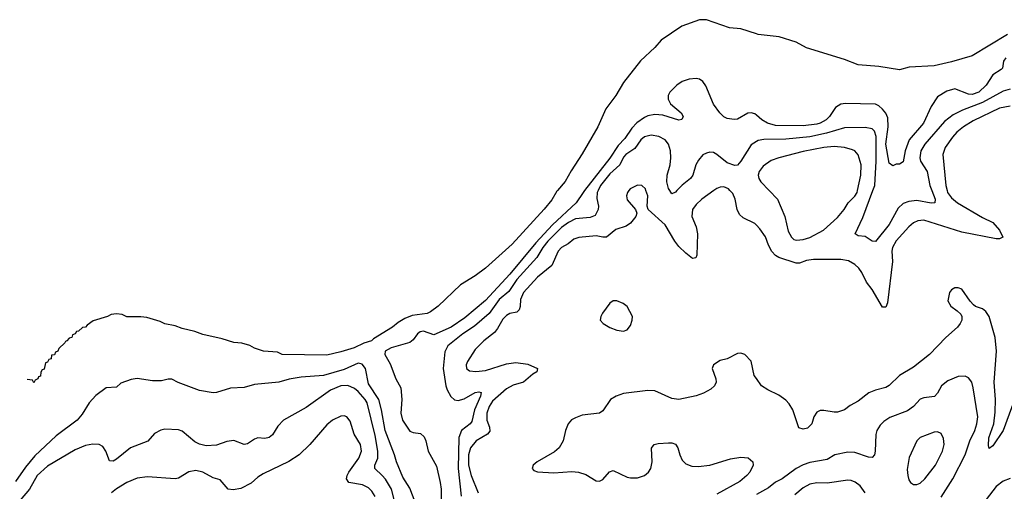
# Model space of a CAD drawing. Header units: inches. Extents: x 1449094 to 1618372, y 389908 to 534307.
# Tile 481 of 494: x 1595728 to 1601437, y 518258 to 520990. Entities that reach past the tile are written whole.
import ezdxf

# ---------------------------------------------------------------- set-up
doc = ezdxf.new("R2010")
doc.units = ezdxf.units.IN
doc.header["$MEASUREMENT"] = 0
for name, color, linetype in [('B5591', 7, 'Continuous'), ('B5592', 7, 'Continuous'), ('B6501', 7, 'Continuous'), ('B6502', 7, 'Continuous')]:
    doc.layers.add(name, color=color, linetype=linetype)

msp = doc.modelspace()

# ---------------------------------------------------------------- linework, layer by layer
at = {"layer": 'B5591', "color": 5}
for points, elevation in [([(1598846.5, 520000), (1598843.6, 519996.5), (1598814, 519946), (1598770, 519891.6), (1598582.8, 519690), (1598428.2, 519550), (1598370, 519507.3), (1598285, 519455), (1598154.9, 519330), (1598110, 519297.1), (1598090, 519287.8), (1598004.1, 519275.9), (1597961.5, 519258.5), (1597923.3, 519236.7), (1597890, 519208.5), (1597778.9, 519141.1), (1597767.7, 519130), (1597722.9, 519117.1), (1597667.7, 519090), (1597590, 519065.3), (1597510, 519046.6), (1597250, 519049.9), (1597223.6, 519063.6), (1597142, 519070), (1597090, 519087.6), (1597062.9, 519102.9), (1597016.1, 519116.1), (1596970, 519119.6), (1596902, 519142), (1596790, 519166.6), (1596744.4, 519184.4), (1596670, 519201.6), (1596630, 519217), (1596570, 519227.8), (1596542.7, 519242.7), (1596465.3, 519265.3), (1596430, 519269.7), (1596350.4, 519269.6), (1596322.4, 519282.4), (1596290, 519286.3), (1596258.5, 519281.5), (1596238, 519270), (1596154.4, 519245.6), (1596118.8, 519221.2), (1596110.8, 519210), (1596093, 519207), (1596070, 519186), (1596056.9, 519183.1), (1596050.8, 519170), (1596034.8, 519165.2), (1596030.6, 519150), (1596014.4, 519145.6), (1596002, 519130), (1595993.4, 519126.6), (1595990, 519118), (1595954.4, 519085.6), (1595950, 519069.2), (1595936, 519064), (1595930, 519048.7), (1595912.7, 519047.3), (1595910, 519026), (1595898, 519022), (1595890, 519006), (1595878, 519002), (1595870, 518966), (1595858, 518962), (1595851.6, 518948.4), (1595850, 518926), (1595838, 518922), (1595834, 518910), (1595818, 518902), (1595810, 518886), (1595802, 518902), (1595771.3, 518905.7)], 320), ([(1599002.4, 520000), (1598994.5, 519990), (1598954, 519930), (1598818, 519802), (1598721.6, 519698.4), (1598570, 519516), (1598430, 519362.6), (1598310, 519262.9), (1598230, 519209.5), (1598130, 519164.4), (1598070, 519186.4), (1598050, 519181.4), (1598034.6, 519170), (1598010, 519135.6), (1597990, 519119.9), (1597881.7, 519090), (1597847.1, 519070), (1597845.3, 519050), (1597876.3, 518996.3), (1597908.8, 518910), (1597937.8, 518857.8), (1597944.2, 518790), (1597938.3, 518710), (1597948.6, 518670), (1597990, 518605.9), (1598010, 518598.2), (1598052.4, 518592.4), (1598073, 518573), (1598083.1, 518550), (1598097.5, 518490), (1598144.4, 518404.4), (1598167.1, 518310), (1598171.5, 518270), (1598172.1, 518152.1)], 340), ([(1599081.6, 520000), (1599076.6, 519990), (1599074.1, 519954), (1599083.9, 519910), (1599083.2, 519890), (1599064.8, 519855.2), (1599036.2, 519843.8), (1598950, 519835.7), (1598910, 519816.2), (1598870, 519785.6), (1598790, 519707.2), (1598760.6, 519670), (1598726.9, 519613.1), (1598610, 519485), (1598563.4, 519416.6), (1598508.2, 519370), (1598450, 519287.8), (1598364.4, 519215.6), (1598297.2, 519170), (1598210, 519100.2), (1598193.5, 519066.5), (1598184.1, 518970), (1598199.5, 518870), (1598206.6, 518846.6), (1598227.6, 518807.6), (1598250, 518788.9), (1598270, 518784.4), (1598305.1, 518794.9), (1598370, 518831.4), (1598390, 518835.2), (1598403.8, 518830), (1598400.9, 518810), (1598364.4, 518730), (1598350, 518663.5), (1598340.6, 518650), (1598290, 518610.5), (1598273.5, 518570), (1598270.5, 518390), (1598287.7, 518230)], 360), ([(1599260.5, 520000), (1599252.4, 519990), (1599245.7, 519970), (1599250, 519947.3), (1599299.1, 519890), (1599306.4, 519870), (1599300.3, 519850), (1599270, 519811.2), (1599245.1, 519794.9), (1599184.3, 519775.7), (1599130, 519731.2), (1599110, 519730.5), (1599070, 519738.9), (1598970, 519728.5), (1598941.9, 519718.1), (1598909.1, 519690.9), (1598870, 519669.8), (1598850.8, 519649.2), (1598812.9, 519567.1), (1598730, 519499.3), (1598649.5, 519410.5), (1598632.7, 519370), (1598630.5, 519329.4), (1598625, 519310), (1598610, 519296.5), (1598570, 519287.6), (1598550, 519276.1), (1598530, 519254.7), (1598499.4, 519200.6), (1598481.2, 519178.8), (1598419.1, 519130), (1598370, 519078.9), (1598324.6, 519010), (1598317.6, 518990), (1598318, 518970), (1598335.8, 518955.8), (1598372.6, 518952.6), (1598430, 518958.9), (1598550, 518995.9), (1598605, 519005), (1598675, 518995), (1598730.3, 518970), (1598727.6, 518950), (1598703.3, 518936.7), (1598650, 518890.6), (1598590, 518872.8), (1598550, 518851.8), (1598470, 518779.6), (1598449.7, 518750), (1598436.7, 518710), (1598437.3, 518670), (1598451.5, 518630), (1598453.4, 518606.6), (1598439.7, 518590), (1598375.8, 518550), (1598342.6, 518510), (1598330.6, 518470), (1598330.1, 518410), (1598345.2, 518350), (1598385.7, 518250)], 380), ([(1599753.5, 520000), (1599684, 519950), (1599650, 519920.4), (1599628.4, 519890), (1599626, 519850), (1599651.1, 519790), (1599657.8, 519750), (1599654.5, 519625.5), (1599648.6, 519611.4), (1599630, 519606.3), (1599590, 519636.8), (1599550, 519676.8), (1599527, 519707), (1599470, 519801.6), (1599371.5, 519890), (1599367.3, 519910), (1599369.7, 519970), (1599359.3, 520000)], 380), ([(1599538.5, 520000), (1599530, 519991), (1599510, 519981.1), (1599498.2, 520000)], 360), ([(1600000, 519799.3), (1599989.9, 519809.9), (1599923.3, 519843.3), (1599902.3, 519862.3), (1599887.4, 519890), (1599875.9, 519950), (1599862.5, 519982.5), (1599846.6, 520000)], 380), ([(1600000, 518912), (1599987.3, 518930), (1599970, 519012.7), (1599933.2, 519050), (1599910, 519059.3), (1599890, 519056), (1599830, 519026.6), (1599790, 519016), (1599751.3, 518990), (1599744, 518970), (1599764.4, 518910), (1599766.7, 518890), (1599757.6, 518870), (1599736.4, 518850), (1599693.2, 518826.8), (1599650, 518810.9), (1599550, 518790.9), (1599510, 518796), (1599410, 518840.4), (1599370, 518841.5), (1599230, 518823.9), (1599186.4, 518810), (1599153.1, 518790), (1599110, 518725.1), (1599090, 518711.5), (1598990, 518698.8), (1598950, 518684.7), (1598928.6, 518671.4), (1598907.9, 518650), (1598892.6, 518610), (1598879.1, 518550), (1598856.1, 518510), (1598830, 518487), (1598728.2, 518430), (1598705.5, 518410), (1598699.1, 518390), (1598710, 518379.1), (1598730, 518370.4), (1598824.5, 518364.4), (1598930, 518372.2), (1598968.3, 518368.3), (1599010, 518356.3), (1599070, 518318.6), (1599090, 518317.2), (1599110, 518327.1), (1599148.2, 518371.8), (1599170, 518379.1), (1599250, 518341), (1599270, 518336.5), (1599310, 518336.9), (1599350, 518350.3), (1599374, 518370), (1599387.1, 518390), (1599395, 518430), (1599392.3, 518507.7), (1599407.3, 518530), (1599430, 518536.1), (1599490, 518539.1), (1599510, 518538.5), (1599531, 518531), (1599544.4, 518510), (1599555, 518470), (1599570, 518438.7), (1599590, 518418.3), (1599624.9, 518404.9), (1599662.9, 518402.9), (1599730, 518410.1), (1599850, 518446), (1599910, 518456.3), (1599951.6, 518451.6), (1599978.9, 518430), (1599980.9, 518410), (1599960.8, 518370), (1599944.9, 518350), (1599903.9, 518316.1), (1599770, 518241.5)], 420), ([(1598045.5, 518130), (1597990, 518275.8), (1597950, 518341.1), (1597913.3, 518430), (1597902.4, 518470), (1597846.7, 518610), (1597826.7, 518730), (1597810.4, 518790.4), (1597750, 518880.9), (1597733.1, 518970), (1597714.8, 518994.8), (1597690, 518999.7), (1597610, 518964.6), (1597490, 518929.6), (1597359.8, 518920.2), (1597290, 518907.2), (1597230, 518889.9), (1597090, 518876.3), (1597030, 518859.7), (1596950, 518856), (1596870, 518831.5), (1596850, 518829.6), (1596770, 518842.7), (1596647.8, 518887.8), (1596610, 518907.1), (1596590, 518907.6), (1596550, 518899), (1596497.7, 518897.7), (1596409, 518911), (1596374.5, 518905.5), (1596315.6, 518884.4), (1596290, 518862), (1596230, 518858.4), (1596170, 518813.6), (1596130.4, 518770), (1596090, 518704.5), (1596062.4, 518670), (1595940, 518580), (1595816.5, 518463.5), (1595762, 518398), (1595704, 518316)], 340), ([(1597900.2, 518210), (1597883.9, 518270), (1597848.4, 518328.4), (1597830.7, 518350.7), (1597787, 518390), (1597787.5, 518410), (1597805.3, 518450), (1597805.1, 518490), (1597790, 518582), (1597742.5, 518770), (1597731.2, 518790), (1597690, 518835.9), (1597670, 518852.9), (1597630, 518870.8), (1597590, 518869.8), (1597530, 518844.1), (1597390, 518743.5), (1597257.6, 518670), (1597224.7, 518635.3), (1597194.4, 518585.6), (1597174, 518570), (1597150, 518565.1), (1597110, 518568), (1597090, 518561.3), (1597050, 518533), (1597030, 518529.7), (1596970, 518552.6), (1596930, 518546), (1596870, 518526.3), (1596810, 518521), (1596771, 518531), (1596744.1, 518544.1), (1596670, 518606.3), (1596650, 518613.6), (1596570, 518617.6), (1596547.1, 518612.9), (1596510, 518592.3), (1596471.2, 518548.8), (1596370, 518509.8), (1596290, 518444.5), (1596270, 518433.7), (1596250, 518434), (1596227.6, 518490), (1596210, 518517.4), (1596189.8, 518529.8), (1596152.1, 518532.1), (1596110, 518523.5), (1596050, 518498.6), (1595890, 518404.3), (1595830, 518349.8), (1595785.8, 518270), (1595732.1, 518207.9)], 360), ([(1597789, 518229), (1597770, 518259.3), (1597750, 518278.3), (1597716.6, 518296.6), (1597637.6, 518310), (1597623.1, 518330), (1597626.3, 518350), (1597636.8, 518370), (1597695.6, 518450), (1597711.1, 518491.1), (1597705, 518530), (1597668, 518590), (1597644.9, 518664.9), (1597626, 518690), (1597610, 518695.6), (1597590, 518694.2), (1597542, 518670), (1597510, 518643.5), (1597410, 518529.7), (1597349.1, 518470), (1597289.1, 518430.9), (1597140, 518360), (1597110, 518340.7), (1597070, 518305.6), (1597010, 518275), (1596966.2, 518266.1), (1596937, 518270), (1596890, 518324), (1596850, 518336.4), (1596790, 518369.8), (1596750, 518378.2), (1596708.1, 518371.9), (1596650, 518335.3), (1596630, 518329.8), (1596470, 518341.4), (1596410, 518334), (1596350, 518308.9), (1596290, 518272), (1596260.7, 518250)], 380)]:
    msp.add_lwpolyline(points, dxfattribs=dict(at, elevation=elevation))
at = {"layer": 'B5591', "color": 5, "elevation": 420}
msp.add_lwpolyline([(1599190, 519362), (1599170, 519362), (1599150, 519348.7), (1599108, 519290), (1599097.3, 519270), (1599094, 519250), (1599110.8, 519230), (1599150, 519207), (1599190, 519192), (1599230, 519186.4), (1599250, 519194), (1599270, 519218.8), (1599279.6, 519250), (1599280.7, 519270), (1599249.5, 519329.5), (1599226.3, 519346.3)], close=True, dxfattribs=at)
at = {"layer": 'B5592', "color": 5}
for points, elevation in [([(1600000, 520908.2), (1599910, 520937.2), (1599843.7, 520943.7), (1599710, 520989.5), (1599670, 520989.9), (1599567.1, 520952.9), (1599448.5, 520871.5), (1599411, 520829), (1599328.5, 520751.5), (1599230, 520626.9), (1599184.8, 520550), (1599127.1, 520472.9), (1599079.7, 520370), (1598990, 520212.8), (1598924.8, 520115.2), (1598890, 520053), (1598846.5, 520000)], 320), ([(1600000, 520436.4), (1599990, 520445.1), (1599970, 520451.1), (1599950, 520448.3), (1599890, 520414.7), (1599870, 520411.3), (1599830, 520416.9), (1599810, 520427.8), (1599787.8, 520450), (1599750, 520500.7), (1599707.1, 520607.1), (1599690, 520631.1), (1599670, 520645.1), (1599649.8, 520649.8), (1599610, 520645.7), (1599570, 520631.6), (1599538.6, 520610), (1599498.1, 520570), (1599488.9, 520550), (1599488.6, 520530), (1599502.4, 520502.4), (1599563.1, 520450), (1599575.8, 520430), (1599568.3, 520411.7), (1599550, 520407.4), (1599456.6, 520436.6), (1599410, 520441.5), (1599370, 520433.5), (1599350, 520424.3), (1599306.8, 520393.2), (1599278, 520362), (1599237.4, 520302.6), (1599199.1, 520260.9), (1599150, 520187), (1599002.4, 520000)], 340), ([(1599498.2, 520000), (1599490, 520013), (1599480.9, 520050), (1599482.2, 520090), (1599498.8, 520150), (1599503.9, 520190), (1599502.5, 520230), (1599490.6, 520270), (1599470, 520294.8), (1599433.6, 520313.6), (1599390, 520320.7), (1599350, 520312.4), (1599330, 520294.5), (1599295.2, 520244.8), (1599242.7, 520210), (1599230, 520194.4), (1599207.7, 520150), (1599150, 520096.7), (1599096.5, 520030), (1599081.6, 520000)], 360), ([(1600000, 520284.2), (1599970, 520265.1), (1599910, 520169.7), (1599890, 520148.3), (1599875.2, 520144.8), (1599830, 520160.6), (1599770, 520209.8), (1599750, 520220.7), (1599730, 520222.3), (1599710, 520217.3), (1599690, 520206.8), (1599663.2, 520176.8), (1599649.4, 520150), (1599631.7, 520090), (1599618.2, 520070), (1599568.5, 520031.5), (1599538.5, 520000)], 360), ([(1599359.3, 520000), (1599355.8, 520010), (1599336, 520030), (1599310, 520032.2), (1599268.5, 520010), (1599260.5, 520000)], 380), ([(1599846.6, 520000), (1599837.6, 520010), (1599810, 520022.2), (1599790, 520020.8), (1599770, 520011.9), (1599753.5, 520000)], 380)]:
    msp.add_lwpolyline(points, dxfattribs=dict(at, elevation=elevation))
at = {"layer": 'B6501', "color": 5}
for points, elevation in [([(1601105.1, 520000), (1601107.6, 519990), (1601130, 519957.9), (1601165, 519930), (1601310, 519843.4), (1601370, 519816.1), (1601408.5, 519770), (1601428, 519730), (1601410, 519720.4), (1601390, 519721.6), (1601190, 519758.4), (1600970.9, 519829.1), (1600935.8, 519824.2), (1600910, 519812.6), (1600882.5, 519790), (1600810.1, 519710), (1600788.9, 519671.1), (1600785.7, 519650), (1600789.1, 519590), (1600760.3, 519350), (1600750, 519325.6), (1600730, 519325.6), (1600670, 519426.6), (1600637.3, 519470), (1600610, 519526.6), (1600592.7, 519550), (1600570, 519572.5), (1600534.2, 519594.2), (1600490, 519601.6), (1600330, 519601.2), (1600290, 519595.4), (1600250, 519579.6), (1600230, 519580.5), (1600130, 519612), (1600110, 519624.5), (1600090, 519646.6), (1600070, 519683.7), (1600052, 519732), (1600019.2, 519779.3), (1600000, 519799.3)], 380), ([(1600073.4, 520000), (1600121.8, 519950), (1600163.9, 519850), (1600184.5, 519764.5), (1600202.4, 519730), (1600217.5, 519717.5), (1600232.8, 519712.8), (1600270, 519717.1), (1600310, 519729.4), (1600388.6, 519770), (1600470, 519843.9), (1600507.8, 519890), (1600532.2, 519930), (1600571.2, 519968.8), (1600584.3, 519990), (1600586.4, 520000)], 380), ([(1601016.7, 520000), (1601035.7, 519950), (1601033.8, 519930), (1601012.4, 519927.6), (1600930, 519942.3), (1600882.6, 519937.4), (1600850, 519925), (1600822, 519898), (1600770, 519804.2), (1600690, 519705.1), (1600670, 519706.6), (1600630, 519734.2), (1600590, 519738.9), (1600572, 519750), (1600615.8, 519844.3), (1600675, 520000)], 360), ([(1601500.8, 518799.2), (1601430.2, 518610), (1601370, 518520.9), (1601350, 518506), (1601344.4, 518524.4), (1601348.2, 518568.2), (1601377, 518650), (1601383.3, 518716.7), (1601385.7, 518790), (1601377.6, 518890), (1601392.2, 519070), (1601383.7, 519150), (1601348.5, 519270), (1601330, 519300.5), (1601310, 519314.7), (1601269.7, 519329.7), (1601258.3, 519338.3), (1601238.9, 519358.9), (1601190, 519429.2), (1601170, 519436), (1601150, 519436), (1601130, 519425.2), (1601119.1, 519410), (1601110, 519362), (1601126, 519330), (1601164.4, 519304.4), (1601184.8, 519284.8), (1601190.4, 519270), (1601190.3, 519250), (1601181.5, 519230), (1601165.3, 519210), (1601097.3, 519150), (1601004, 519050), (1600910, 518978), (1600830, 518928.2), (1600769.1, 518870.9), (1600750, 518860.2), (1600690, 518845), (1600651.3, 518828.7), (1600590, 518781), (1600544, 518756), (1600510, 518729.7), (1600470, 518716.9), (1600450, 518715.8), (1600390, 518725.6), (1600370, 518725.6), (1600350, 518717), (1600333, 518690), (1600320.5, 518650), (1600295.3, 518624.7), (1600270, 518618.5), (1600246, 518626), (1600210.7, 518730.7), (1600190, 518765.1), (1600170, 518786.3), (1600130, 518814.3), (1600065.5, 518845.5), (1600029.6, 518870), (1600000, 518912)], 420), ([(1601070, 518224.2), (1601138.3, 518330), (1601210.6, 518469.4), (1601236.7, 518550), (1601265.8, 518610), (1601277.7, 518650), (1601282.8, 518690), (1601256.9, 518856.9), (1601249.6, 518890), (1601230, 518915.1), (1601210, 518924.5), (1601170, 518922.4), (1601110, 518898.7), (1601073.8, 518870), (1601050, 518827.3), (1601031.9, 518808.1), (1600970, 518800.3), (1600950, 518792), (1600910.7, 518749.3), (1600876.3, 518723.7), (1600773.8, 518686.2), (1600737.7, 518662.3), (1600718.1, 518641.9), (1600698.5, 518610), (1600692.9, 518587.1), (1600689.2, 518490.8), (1600683.7, 518470), (1600670, 518453.6), (1600650, 518455.4), (1600570, 518483.7), (1600530, 518485.2), (1600454.9, 518470), (1600410, 518442.6), (1600310, 518424.5), (1600270, 518411.9), (1600229.6, 518390.3), (1600150, 518330.6), (1600110, 518310.6), (1600070, 518279.2), (1600000, 518240.6)], 440), ([(1600630.8, 518250), (1600600.9, 518290), (1600572.1, 518312.1), (1600550, 518321.2), (1600530, 518322.8), (1600410, 518306.4), (1600350, 518306.8), (1600310, 518299.9), (1600270, 518278.1), (1600222.1, 518237.9)], 460), ([(1601470, 518331.6), (1601430, 518317.2), (1601390, 518286), (1601286.9, 518153.1)], 440)]:
    msp.add_lwpolyline(points, dxfattribs=dict(at, elevation=elevation))
at = {"layer": 'B6501', "color": 5, "elevation": 460}
msp.add_lwpolyline([(1601050, 518602), (1601030, 518600.7), (1600950, 518569.2), (1600930.8, 518550), (1600885.9, 518454.1), (1600874.5, 518385.5), (1600877.2, 518350), (1600884.4, 518324.4), (1600892.2, 518310), (1600910, 518296.9), (1600930, 518296.9), (1600950, 518306), (1600976.1, 518330), (1601037.6, 518410), (1601079.1, 518490), (1601088, 518530), (1601083.5, 518563.5), (1601070, 518592.7)], close=True, dxfattribs=at)
at = {"layer": 'B6502', "color": 5}
for points, elevation in [([(1601456.1, 520903.9), (1601250, 520780.9), (1601130, 520745.4), (1601030, 520723), (1600885.5, 520714.5), (1600830, 520699), (1600710, 520718.7), (1600590, 520727.7), (1600510, 520759.9), (1600290, 520827.6), (1600230, 520859.1), (1600131.3, 520891.3), (1600010, 520905), (1600000, 520908.2)], 320), ([(1601445.8, 520770), (1601431.9, 520750), (1601425.8, 520710), (1601418.9, 520701.1), (1601370, 520669.8), (1601331.7, 520610), (1601290, 520570.4), (1601250, 520557.1), (1601230, 520558), (1601150, 520588.7), (1601104.1, 520575.9), (1601050, 520542.6), (1601012.6, 520487.4), (1600967.8, 520390), (1600886.1, 520293.9), (1600862.5, 520230), (1600850, 520166), (1600830, 520153.6), (1600810, 520154), (1600790, 520143.6), (1600770, 520159.3), (1600749.6, 520269.7), (1600763.9, 520370), (1600762.2, 520422.2), (1600750, 520448.2), (1600730, 520471.5), (1600710, 520490.8), (1600690, 520500.3), (1600516.1, 520503.9), (1600490, 520500.4), (1600458, 520482), (1600423.2, 520430), (1600404.6, 520410), (1600370, 520390.9), (1600350, 520385.7), (1600270, 520376.1), (1600110, 520377.8), (1600063.1, 520390), (1600030.7, 520410), (1600000, 520436.4)], 340), ([(1601470, 520588.5), (1601430, 520575.9), (1601310, 520510.3), (1601193.9, 520466.1), (1601140.5, 520439.5), (1601090, 520400.6), (1600975.4, 520270), (1600952.3, 520230), (1600947.6, 520190), (1600951.8, 520170), (1600989.1, 520110), (1601005.2, 520030), (1601016.7, 520000)], 360), ([(1601470, 520489.4), (1601410, 520477.5), (1601256, 520404), (1601199.8, 520370), (1601161.5, 520338.5), (1601135.8, 520310), (1601094.4, 520250), (1601079.8, 520210), (1601097.4, 520030), (1601105.1, 520000)], 380), ([(1600675, 520000), (1600686.4, 520030), (1600694.5, 520170), (1600693.1, 520313.1), (1600684.9, 520344.9), (1600670, 520358.4), (1600630, 520365.2), (1600510, 520363.2), (1600406.5, 520333.5), (1600310, 520312.3), (1600170, 520298.6), (1600043.2, 520296.8), (1600010, 520290.6), (1600000, 520284.2)], 360), ([(1600586.4, 520000), (1600605.5, 520090), (1600607, 520150), (1600590, 520207), (1600569.8, 520229.8), (1600556.9, 520236.9), (1600510.5, 520250.5), (1600450, 520255.4), (1600390, 520249.5), (1600270, 520225.7), (1600130.4, 520190), (1600086, 520174), (1600038.6, 520141.4), (1600015.5, 520110), (1600010.1, 520090), (1600013, 520070), (1600025, 520050), (1600073.4, 520000)], 380)]:
    msp.add_lwpolyline(points, dxfattribs=dict(at, elevation=elevation))

doc.saveas('drawing.dxf')
